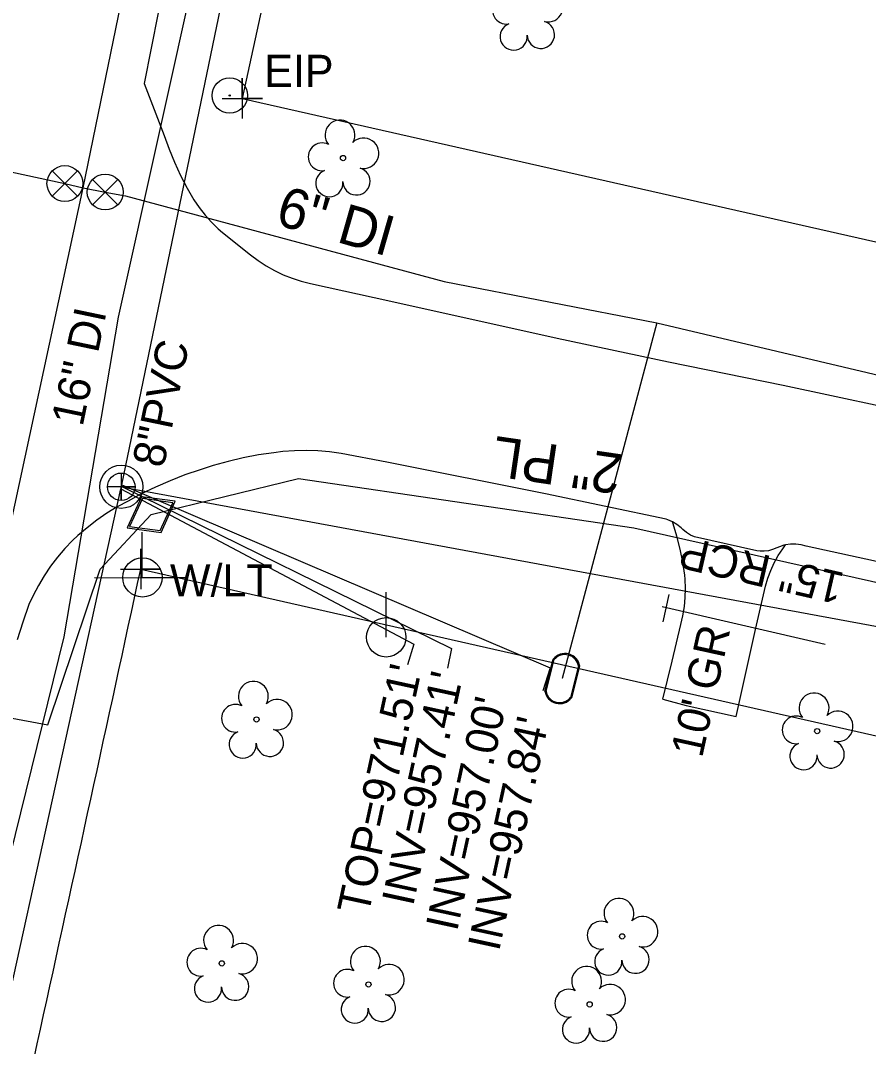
# Model space of a CAD drawing. Extents: x 1614611 to 1617571, y 898867 to 905462.
# Drawn here: x 1616432.2 to 1616537.7, y 900613 to 900740.7 of the extents above; entities that cross this region are included whole.
import ezdxf

# ---------------------------------------------------------------- set-up
doc = ezdxf.new("R2010")
doc.units = 0
for name, color, linetype in [('Exist Drainage Structure Drop Inlet CELL', 7, 'Continuous'), ('Exist Plan Preparation Watershed Yellow', 7, 'Continuous'), ('Exist Roads EOT Text', 7, 'Continuous'), ('Exist Roads Soil', 7, 'Continuous'), ('Exist Utilities Gas UG Line SUE LOS B', 7, 'Continuous'), ('Exist Utilities Gas UG Line SUE LOS B Text', 7, 'Continuous'), ('Exist Utilities Gas Valve CELL', 7, 'Continuous'), ('Exist Utilities Power Joint Use Telephone CELL', 7, 'Continuous'), ('Exist Utilities Power Pole CELL', 7, 'Continuous'), ('Exist Utilities Power Pole Text', 7, 'Continuous'), ('Exist Utilities Sanitary Sewer AG Line Leader', 7, 'Continuous'), ('Exist Utilities Sanitary Sewer Manhole Text', 7, 'Continuous'), ('Exist Utilities Sanitary Sewer UG Line', 7, 'Continuous'), ('Exist Utilities Sanitary Sewer UG Line Invert Elevation', 7, 'Continuous'), ('Exist Utilities Sanitary Sewer UG Line Text', 7, 'Continuous'), ('Exist Utilities Telephone UG FO SUE LOS B', 7, 'Continuous'), ('Exist Utilities Water UG Line SUE LOS B', 7, 'Continuous'), ('Exist Utilities Water UG Line SUE LOS B Text', 7, 'Continuous'), ('Exist Vegetation Tree CELL', 7, 'Continuous'), ('Old_Level_21', 7, 'Continuous'), ('Prop Drainage Structure Pipe RCP 24in Class IV', 7, 'Continuous'), ('Prop Drainage Structure Tops and Inverts LABEL', 7, 'Continuous'), ('Prop Earthen Structure Head Ditch Label', 7, 'Continuous'), ('Prop Earthen Structure V Ditch Detail Label', 7, 'Continuous'), ('Prop Erosion Embankment Toe Protection with Rip Rap 2 Detail CELL', 7, 'Continuous'), ('Prop Plan Preparation Table Ditch Data CELL', 7, 'Continuous'), ('Prop SS Transition Line', 7, 'Continuous'), ('Scratch_Level_9', 7, 'Continuous')]:
    doc.layers.add(name, color=color, linetype=linetype)

msp = doc.modelspace()

# ---------------------------------------------------------------- linework, layer by layer
at = {"layer": 'Exist Plan Preparation Watershed Yellow'}
for radius in [2.2, 0.0707]:
    msp.add_circle((1616458.23, 900731.36), radius, dxfattribs=at)
at = {"layer": 'Exist Roads Soil'}
for points in [[(1616512.08, 900656.26), (1616513.25, 900660.97), (1616514.33, 900665.54), (1616514.59, 900666.64), (1616514.77, 900667.77), (1616514.88, 900668.9), (1616514.91, 900670.04), (1616514.87, 900671.18), (1616514.83, 900671.69), (1616514.57, 900673.32), (1616514.24, 900674.93), (1616513.84, 900676.52), (1616513.37, 900678.09), (1616513.3, 900678.32)], [(1616512.08, 900656.26), (1616514.99, 900655.45), (1616521.21, 900654.09), (1616523.59, 900664.92), (1616524.87, 900670.3), (1616525.15, 900671.29), (1616525.5, 900672.26), (1616525.93, 900673.2), (1616526.43, 900674.11), (1616526.99, 900674.98), (1616527.33, 900675.45)]]:
    msp.add_lwpolyline(points, dxfattribs=at)
at = {"layer": 'Exist Utilities Gas UG Line SUE LOS B'}
msp.add_lwpolyline([(1616394.55, 900660.9), (1616396.79, 900660.33), (1616435.63, 900653.06), (1616442.12, 900672.41), (1616448.47, 900679.22), (1616466.78, 900683.71), (1616508.5, 900677.59), (1616546.52, 900669.01), (1616592.84, 900659), (1616636.22, 900650.7), (1616681.17, 900641.76), (1616715.45, 900635.64)], dxfattribs=at)
at = {"layer": 'Exist Utilities Gas Valve CELL'}
msp.add_line((1616448.47, 900679.22), (1616448.47, 900679.22), dxfattribs=at)
msp.add_lwpolyline([(1616451.46, 900680.87), (1616447.25, 900681.45), (1616445.48, 900677.58), (1616449.69, 900677), (1616451.46, 900680.87)], dxfattribs=at)
msp.add_lwpolyline([(1616449.57, 900677.22), (1616451.17, 900680.7), (1616447.37, 900681.23), (1616445.78, 900677.74)], close=True, dxfattribs=at)
at = {"layer": 'Exist Utilities Power Joint Use Telephone CELL'}
msp.add_line((1616447.36, 900671.4), (1616447.36, 900671.4), dxfattribs=at)
msp.add_lwpolyline([(1616441.43, 900671.4), (1616452.76, 900671.36), (1616447.36, 900671.38), (1616447.36, 900677.02)], dxfattribs=at)
msp.add_circle((1616447.37, 900671.41), 2.45, dxfattribs=at)
at = {"layer": 'Exist Utilities Power Pole CELL'}
for q in [(1616477.69, 900669.57), (1616477.69, 900663.95)]:
    msp.add_line((1616477.69, 900663.95), q, dxfattribs=at)
msp.add_circle((1616477.69, 900663.95), 2.45, dxfattribs=at)
at = {"layer": 'Exist Utilities Sanitary Sewer AG Line Leader'}
for points in [[(1616444.8, 900682.93), (1616498.08, 900660.14), (1616497.16, 900657.31)], [(1616444.7, 900682.44), (1616481.11, 900663.11), (1616480.34, 900660.54)], [(1616444.99, 900682.64), (1616485.79, 900662.57), (1616485.3, 900660.13)]]:
    msp.add_lwpolyline(points, dxfattribs=at)
at = {"layer": 'Exist Utilities Sanitary Sewer UG Line'}
for p, q in [((1616377.74, 900378.04), (1616444.7, 900682.44)), ((1616444.99, 900682.64), (1616714.83, 900632.76))]:
    msp.add_line(p, q, dxfattribs=at)
msp.add_lwpolyline([(1616444.8, 900682.93), (1616490.78, 900905.02), (1616557.11, 901230.35), (1616512.18, 901240.77)], dxfattribs=at)
at = {"layer": 'Exist Utilities Telephone UG FO SUE LOS B'}
msp.add_lwpolyline([(1616361.31, 900327.32), (1616372.74, 900375.18), (1616381.89, 900419.08), (1616391.52, 900460.55), (1616402.98, 900510.37), (1616412.32, 900555.07), (1616423.47, 900606.59), (1616437.64, 900664.03), (1616444.4, 900703.78), (1616454.35, 900748.64), (1616464.75, 900795.88), (1616474.48, 900841.84), (1616484.09, 900886.8), (1616494.25, 900933.3), (1616504.35, 900979.92), (1616517.65, 901036.02), (1616527.27, 901079.83), (1616535.79, 901125.09), (1616545.13, 901168.85)], dxfattribs=at)
at = {"layer": 'Exist Utilities Water UG Line SUE LOS B'}
msp.add_line((1616511.34, 900703.06), (1616499.58, 900658.81), dxfattribs=at)
for points in [[(1616354.08, 900334.27), (1616364.03, 900380.59), (1616373.54, 900426.18), (1616384.4, 900474.12), (1616397.15, 900529.91), (1616407.93, 900577.61), (1616418.54, 900626.53), (1616430.91, 900677.69), (1616440.01, 900719.87), (1616446.28, 900750.39), (1616446.79, 900752.77), (1616454.64, 900794.87), (1616464.62, 900842.16), (1616472.64, 900881.54), (1616480.58, 900916.03), (1616487.23, 900947.29), (1616493.22, 900973.35), (1616505.14, 901027.6), (1616514.38, 901069.28), (1616518.64, 901086.8), (1616524.79, 901115.98), (1616533.76, 901160.14)], [(1616126.84, 900752.42), (1616131.07, 900752.6), (1616176.47, 900752.66), (1616216.34, 900752.48), (1616248.62, 900749.9), (1616274.02, 900748.27), (1616314.71, 900741.6), (1616358.63, 900735.89), (1616406.82, 900727.11), (1616437.74, 900720.41), (1616440.01, 900719.87)], [(1616440.01, 900719.87), (1616442.75, 900719.35), (1616445.26, 900718.9), (1616484.88, 900708.21), (1616511.34, 900703.06), (1616549.43, 900694.08), (1616599.5, 900683.85), (1616634.01, 900676.8), (1616664.96, 900670.95), (1616711.3, 900661.97), (1616720.73, 900660.19)]]:
    msp.add_lwpolyline(points, dxfattribs=at)
at = {"layer": 'Exist Vegetation Tree CELL'}
for p, q in [((1616472.32, 900723.58), (1616472.32, 900723.58)), ((1616461.56, 900653.73), (1616461.56, 900653.73)), ((1616531.28, 900652.28), (1616531.28, 900652.28)), ((1616507.02, 900626.74), (1616507.02, 900626.74)), ((1616457.24, 900623.38), (1616457.24, 900623.38)), ((1616475.48, 900620.76), (1616475.48, 900620.76)), ((1616502.99, 900618.28), (1616502.99, 900618.28))]:
    msp.add_line(p, q, dxfattribs=at)
for centre in [(1616472.32, 900723.58), (1616461.56, 900653.73), (1616531.28, 900652.28), (1616507.02, 900626.74), (1616457.24, 900623.38), (1616475.48, 900620.76), (1616502.99, 900618.28)]:
    msp.add_circle(centre, 0.326, dxfattribs=at)
for centre, radius, start, end in [((1616497.8, 900742.41), 1.9, 257.1011, 134.1999), ((1616492.64, 900741.97), 1.73, 62.6636, 279.3457), ((1616493.54, 900738.7), 1.69, 111.5671, 6.231), ((1616496.92, 900738.92), 1.7, 181.2822, 74.56), ((1616471.94, 900726.45), 1.86, 330.1651, 219.7134), ((1616469.72, 900723.73), 1.73, 62.6636, 279.3457), ((1616474.87, 900724.17), 1.9, 257.1011, 134.1999), ((1616473.99, 900720.68), 1.7, 181.2822, 74.56), ((1616470.62, 900720.46), 1.69, 111.5671, 6.231), ((1616461.17, 900656.6), 1.86, 330.1651, 219.7134), ((1616464.11, 900654.32), 1.9, 257.1011, 134.1999), ((1616530.89, 900655.15), 1.86, 330.1651, 219.7134), ((1616458.95, 900653.88), 1.73, 62.6636, 279.3457), ((1616533.83, 900652.87), 1.9, 257.1011, 134.1999), ((1616528.67, 900652.43), 1.73, 62.6636, 279.3457), ((1616459.85, 900650.61), 1.69, 111.5671, 6.231), ((1616463.23, 900650.83), 1.7, 181.2822, 74.56), ((1616532.95, 900649.38), 1.7, 181.2822, 74.56), ((1616529.58, 900649.16), 1.69, 111.5671, 6.231), ((1616506.63, 900629.61), 1.86, 330.1651, 219.7134), ((1616509.57, 900627.32), 1.9, 257.1011, 134.1999), ((1616456.85, 900626.25), 1.86, 330.1651, 219.7134), ((1616504.41, 900626.89), 1.73, 62.6636, 279.3457), ((1616459.79, 900623.97), 1.9, 257.1011, 134.1999), ((1616475.1, 900623.63), 1.86, 330.1651, 219.7134), ((1616508.69, 900623.84), 1.7, 181.2822, 74.56), ((1616454.63, 900623.53), 1.73, 62.6636, 279.3457), ((1616505.31, 900623.61), 1.69, 111.5671, 6.231), ((1616478.03, 900621.35), 1.9, 257.1011, 134.1999), ((1616502.61, 900621.15), 1.86, 330.1651, 219.7134), ((1616455.53, 900620.26), 1.69, 111.5671, 6.231), ((1616458.91, 900620.48), 1.7, 181.2822, 74.56), ((1616472.88, 900620.91), 1.73, 62.6636, 279.3457), ((1616505.54, 900618.87), 1.9, 257.1011, 134.1999), ((1616473.78, 900617.64), 1.69, 111.5671, 6.231), ((1616477.15, 900617.86), 1.7, 181.2822, 74.56), ((1616500.39, 900618.43), 1.73, 62.6636, 279.3457), ((1616501.29, 900615.16), 1.69, 111.5671, 6.231), ((1616504.67, 900615.38), 1.7, 181.2822, 74.56)]:
    msp.add_arc(centre, radius, start, end, dxfattribs=at)
at = {"layer": 'Old_Level_21'}
msp.add_lwpolyline([(1616444.75, 900684.39), (1616444.75, 900680.97), (1616444.75, 900682.68), (1616446.46, 900682.68), (1616443.04, 900682.68)], dxfattribs=at)
for radius in [2.69, 1.71]:
    msp.add_circle((1616444.75, 900682.68), radius, dxfattribs=at)
at = {"layer": 'Prop Drainage Structure Pipe RCP 24in Class IV'}
msp.add_lwpolyline([(1616512.11, 900665.86), (1616512.89, 900669.29)], dxfattribs=at)
at = {"layer": 'Prop Drainage Structure Tops and Inverts LABEL'}
for p, q in [((1616459.79, 900731.01), (1616459.79, 900731.01)), ((1616447.17, 900672.45), (1616447.17, 900672.45))]:
    msp.add_line(p, q, dxfattribs=at)
for points in [[(1616457.29, 900731.01), (1616462.29, 900731.01), (1616459.79, 900731.01), (1616459.79, 900733.51), (1616459.79, 900728.51)], [(1616444.67, 900672.45), (1616449.67, 900672.45), (1616447.17, 900672.45), (1616447.17, 900674.95), (1616447.17, 900669.95)]]:
    msp.add_lwpolyline(points, dxfattribs=at)
at = {"layer": 'Prop Earthen Structure Head Ditch Label'}
msp.add_line((1616609.17, 901425.29), (1616459.79, 900731.01), dxfattribs=at)
for points in [[(1616459.79, 900731.01), (1616715.76, 900673.06)], [(1616447.17, 900672.45), (1616702.49, 900614.54)]]:
    msp.add_lwpolyline(points, dxfattribs=at)
msp.add_arc((1596870.34, 904909.03), 20030, 347.453708, 347.78904, dxfattribs=at)
at = {"layer": 'Prop Earthen Structure V Ditch Detail Label'}
for points in [[(1616439.32, 900721.99), (1616436.17, 900718.84), (1616437.74, 900720.41), (1616439.32, 900718.84), (1616436.17, 900721.99)], [(1616444.32, 900720.92), (1616441.17, 900717.77), (1616442.75, 900719.35), (1616444.32, 900717.77), (1616441.17, 900720.92)]]:
    msp.add_lwpolyline(points, dxfattribs=at)
for centre in [(1616437.74, 900720.41), (1616442.75, 900719.35)]:
    msp.add_circle(centre, 2.23, dxfattribs=at)
at = {"layer": 'Prop Plan Preparation Table Ditch Data CELL'}
msp.add_line((1616512.01, 900667.77), (1616532.28, 900663.09), dxfattribs=at)
at = {"layer": 'Prop SS Transition Line'}
msp.add_line((1616499.58, 900658.81), (1616499.58, 900658.81), dxfattribs=at)
for points in [[(1616497.43, 900657.26), (1616498.45, 900661.23)], [(1616497.56, 900657.23), (1616498.59, 900661.2)], [(1616501.61, 900660.4), (1616500.59, 900656.45)], [(1616501.74, 900660.36), (1616500.72, 900656.42)]]:
    msp.add_lwpolyline(points, dxfattribs=at)
for centre, radius, start, end in [((1616499.91, 900660.08), 1.86, 8.7058, 141.5071), ((1616499.9, 900660.07), 1.73, 10.8287, 139.3101), ((1616499.26, 900657.56), 1.86, 189.1761, 321.8361), ((1616499.26, 900657.55), 1.73, 190.6549, 320.4006)]:
    msp.add_arc(centre, radius, start, end, dxfattribs=at)
at = {"layer": 'Scratch_Level_9'}
for points in [[(1616449.34, 900741.63), (1616447.6, 900732.86), (1616450.09, 900726.38), (1616450.69, 900724.7), (1616451.37, 900723.05), (1616452.12, 900721.43), (1616452.94, 900719.84), (1616453.76, 900718.4), (1616454.43, 900717.42), (1616455.16, 900716.48), (1616455.96, 900715.6), (1616456.81, 900714.77), (1616457.32, 900714.32), (1616460.8, 900711.55), (1616461.75, 900710.83), (1616462.75, 900710.17), (1616463.8, 900709.58), (1616464.87, 900709.07), (1616465.99, 900708.62), (1616467.12, 900708.26), (1616468.26, 900707.97), (1616478.26, 900705.78), (1616498.95, 900701.19), (1616512.77, 900698.21), (1616527.06, 900695.34), (1616545.67, 900691.33)], [(1616539.6, 900673.18), (1616529.9, 900675.3), (1616529.27, 900675.45), (1616528.63, 900675.53), (1616527.98, 900675.53), (1616527.33, 900675.45), (1616527.13, 900675.4), (1616525.72, 900674.87), (1616525.22, 900674.72), (1616524.7, 900674.65), (1616524.17, 900674.66), (1616523.78, 900674.72), (1616516.03, 900676.44), (1616515.51, 900676.68), (1616515.02, 900676.98), (1616514.58, 900677.35), (1616514.35, 900677.59), (1616513.84, 900677.98), (1616513.3, 900678.32), (1616512.72, 900678.58), (1616512.48, 900678.67), (1616497.49, 900681.81), (1616477.77, 900685.76), (1616472.07, 900686.84), (1616470.63, 900687.04), (1616469.19, 900687.16), (1616467.74, 900687.2), (1616466.29, 900687.17), (1616464.85, 900687.06), (1616463.73, 900686.92), (1616461.82, 900686.64), (1616459.92, 900686.28), (1616458.04, 900685.84), (1616456.18, 900685.32), (1616454.54, 900684.8), (1616452.67, 900684.16), (1616450.83, 900683.44), (1616449.01, 900682.65), (1616447.23, 900681.79), (1616445.59, 900680.91), (1616444.25, 900680.18), (1616442.96, 900679.38), (1616441.7, 900678.52), (1616440.5, 900677.59), (1616439.34, 900676.6), (1616438.7, 900676.01), (1616437.73, 900674.99), (1616436.81, 900673.91), (1616435.96, 900672.79), (1616435.17, 900671.62), (1616434.44, 900670.4), (1616433.79, 900669.15), (1616433.27, 900668.02), (1616432.5, 900665.84), (1616431.8, 900663.64)]]:
    msp.add_lwpolyline(points, dxfattribs=at)

# ---------------------------------------------------------------- texts
at = {"layer": 'Exist Drainage Structure Drop Inlet CELL'}
msp.add_text('EIP', height=4, dxfattribs=at).set_placement((1616462.52, 900732.43))
at = {"layer": 'Exist Roads EOT Text'}
msp.add_text("10' GR", height=4, rotation=77.608, dxfattribs=at).set_placement((1616516.96, 900648.85))
at = {"layer": 'Exist Utilities Gas UG Line SUE LOS B Text'}
msp.add_text('2" PL', height=5, rotation=171.664, dxfattribs=at).set_placement((1616507.26, 900686.67))
at = {"layer": 'Exist Utilities Power Pole Text'}
msp.add_text('W/LT', height=4, dxfattribs=at).set_placement((1616450.8, 900669.03))
at = {"layer": 'Exist Utilities Sanitary Sewer Manhole Text'}
msp.add_text("TOP=971.51'", height=4, rotation=77.7588, dxfattribs=at).set_placement((1616475.47, 900629.27))
at = {"layer": 'Exist Utilities Sanitary Sewer UG Line Invert Elevation'}
for s, p in [("INV=957.41'", (1616481.02, 900630.39)), ("INV=957.00'", (1616486.49, 900627.24)), ("INV=957.84'", (1616491.71, 900624.76))]:
    msp.add_text(s, height=4, rotation=77.7588, dxfattribs=at).set_placement(p)
at = {"layer": 'Exist Utilities Sanitary Sewer UG Line Text'}
msp.add_text('8"PVC', height=4, rotation=78.3036, dxfattribs=at).set_placement((1616450, 900684.91))
at = {"layer": 'Exist Utilities Water UG Line SUE LOS B Text'}
for s, height, rotation, p in [('6" DI', 5, 343.9851, (1616463.74, 900715.37)), ('16" DI', 4, 78.1797, (1616439.93, 900690.07))]:
    msp.add_text(s, height=height, rotation=rotation, dxfattribs=at).set_placement(p)
at = {"layer": 'Prop Erosion Embankment Toe Protection with Rip Rap 2 Detail CELL'}
msp.add_text('15" RCP', height=4, rotation=167.0137, dxfattribs=at).set_placement((1616534.84, 900671.91))

doc.saveas('drawing.dxf')
